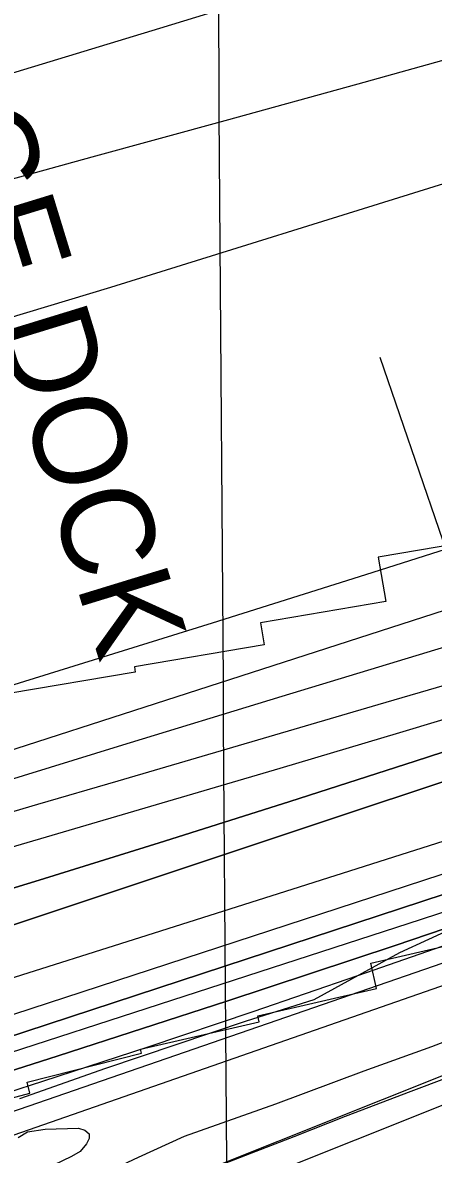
# Model space of a CAD drawing. Extents: x 3508733 to 3546731, y 546897 to 572481.
# Drawn here: x 3538993 to 3539438, y 562947 to 564174 of the extents above; entities that cross this region are included whole.
import ezdxf

# ---------------------------------------------------------------- set-up
doc = ezdxf.new("R2010")
doc.units = 0
for name, color, linetype in [('V-CHAN-NAID', 7, 'Continuous'), ('V-FLOD-BASE', 7, 'Continuous'), ('V-GRID-MAJR', 7, 'Continuous'), ('V-LEVE-TOET', 7, 'Continuous'), ('V-RIVR-EDGE', 7, 'Continuous'), ('V-RIVR-RANG', 7, 'Continuous'), ('V-RRAP-RVMT', 7, 'Continuous'), ('V-SITE-VEGE', 7, 'Continuous'), ('V-SURV-LINE', 7, 'Continuous'), ('V-TOPO-DPTH', 7, 'Continuous'), ('V-TOPO-MAJR', 7, 'Continuous'), ('V-TOPO-MINR', 7, 'Continuous'), ('V-TOPO-WATR', 7, 'Continuous')]:
    doc.layers.add(name, color=color, linetype=linetype)

msp = doc.modelspace()

# ---------------------------------------------------------------- linework, layer by layer
at = {"layer": 'V-FLOD-BASE'}
msp.add_lwpolyline([(3538906.275, 562815.526), (3539020.717, 562859.9940000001), (3539122.153, 562900.51), (3539191.392, 562929.776), (3539241.416, 562949.019), (3539287.33, 562966.941), (3539342.843, 562988.85), (3539414.107, 563016.05), (3539495.642, 563046.546), (3539550.4960000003, 563070.51), (3539626.5870000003, 563102.432), (3539697.86, 563130.314), (3539794.503, 563169.517), (3539874.69, 563201.394), (3539942.52, 563226.582), (3540007.591, 563249.069), (3540057.562, 563263.536), (3540169.862, 563299.157), (3540222.578, 563314.955)], dxfattribs=at)
at = {"layer": 'V-GRID-MAJR'}
msp.add_spline([(3539288.985, 552476.34), (3539245.802, 558535.316), (3539202.606, 564596.225), (3539159.409, 570657.151), (3539159.395, 570659.068)], degree=3, dxfattribs=at)
at = {"layer": 'V-LEVE-TOET'}
msp.add_lwpolyline([(3540236.597, 563367.892), (3540192.7800000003, 563354.725), (3540138.7, 563338.939), (3540066.819, 563317.89), (3540006.592, 563301.49), (3539955.2260000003, 563284.309), (3539903.1780000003, 563267.137), (3539857.952, 563249.89), (3539819.519, 563229.838), (3539784.544, 563213.843), (3539737.9020000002, 563191.836), (3539683.702, 563165.134), (3539613.796, 563137.238), (3539491.7660000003, 563085.35), (3539436.261, 563064.12), (3539362.957, 563037.627), (3539267.032, 563001.828), (3539168.386, 562966.742), (3539118.325, 562944.087), (3539066.1950000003, 562919.411), (3539029.839, 562902.066), (3538999.676, 562889.43), (3538948.949, 562868.149)], dxfattribs=at)
at = {"layer": 'V-RIVR-EDGE'}
msp.add_lwpolyline([(3538990.169979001, 563008.0727801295), (3539083.301681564, 563040.8604569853), (3539235.911374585, 563092.1111874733), (3539309.2086685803, 563115.3426829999), (3539401.784580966, 563166.1415331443), (3539527.396069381, 563224.062615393), (3539647.566056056, 563266.3886604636), (3539697.438879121, 563284.8754649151), (3539761.1443655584, 563313.5336179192), (3539823.028101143, 563333.791702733), (3539886.087247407, 563343.8413283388), (3539913.718432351, 563350.3765973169), (3540012.8548489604, 563383.7497528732), (3540042.2632519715, 563380.6754011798), (3540068.0979213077, 563389.0160923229), (3540093.9459504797, 563402.759690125), (3540129.391724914, 563413.4779222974), (3540149.8027056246, 563413.4274518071), (3540238.136277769, 563448.0279729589)], dxfattribs=at)
at = {"layer": 'V-RIVR-RANG'}
msp.add_line((3539626.8572, 563091.9344000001), (3539380.3509, 563810.8465999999), dxfattribs=at)
at = {"layer": 'V-RRAP-RVMT'}
for p, q in [((3539520.0020000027, 563618.7920000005), (3539378.3910000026, 563594.6220000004)), ((3539378.3910000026, 563594.6220000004), (3539386.5750000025, 563546.3620000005)), ((3539386.5750000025, 563546.3620000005), (3539250.7360000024, 563523.2740000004)), ((3539250.7360000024, 563523.2740000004), (3539254.8180000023, 563499.7140000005)), ((3539254.8180000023, 563499.7140000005), (3539114.2510000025, 563475.7500000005)), ((3539115.2330000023, 563470.0640000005), (3538978.391000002, 563446.7370000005)), ((3539114.2510000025, 563475.7500000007), (3539115.2330000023, 563470.0640000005)), ((3539370.2550000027, 563154.4780000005), (3539494.8500000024, 563183.3100000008)), ((3539376.4430000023, 563127.2250000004), (3539370.2550000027, 563154.4780000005)), ((3539247.853000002, 563097.4680000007), (3539376.4430000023, 563127.2250000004)), ((3539120.930000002, 563061.2580000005), (3539249.3760000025, 563091.0060000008)), ((3539249.3760000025, 563091.0060000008), (3539247.8530000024, 563097.4680000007)), ((3538998.042000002, 563025.6450000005), (3539122.030000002, 563056.9390000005)), ((3539122.030000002, 563056.9390000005), (3539120.930000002, 563061.2580000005)), ((3539001.1580000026, 563013.8070000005), (3538998.042000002, 563025.6450000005)), ((3538874.9220000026, 562980.3180000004), (3539001.1580000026, 563013.8070000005))]:
    msp.add_line(p, q, dxfattribs=at)
at = {"layer": 'V-SITE-VEGE'}
msp.add_lwpolyline([(3538988.2830000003, 562965.652), (3538998.5870000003, 562971.682), (3539017.727, 562974.885), (3539053.903, 562975.854), (3539060.705, 562973.732), (3539065.433, 562969.585), (3539065.382, 562964.811), (3539062.5870000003, 562958.697), (3539055.6750000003, 562950.583), (3539046.063, 562945.232), (3539026.853, 562935.889), (3538995.304, 562921.221), (3538949.367, 562901.253)], dxfattribs=at)
at = {"layer": 'V-SURV-LINE'}
for points in [[(3538035.4169478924, 562468.7191429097), (3539944.468774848, 563231.2975421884)], [(3539955.616285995, 563203.4455510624), (3538046.5646185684, 562440.8672155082)]]:
    msp.add_lwpolyline(points, dxfattribs=at)
at = {"layer": 'V-TOPO-DPTH'}
for points in [[(3538963.5066490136, 563132.9770696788), (3539128.2754019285, 563184.9971266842), (3539292.9906184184, 563237.1857036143), (3539457.62553027, 563289.6270604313), (3539622.206905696, 563342.236937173), (3540032.7063088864, 563473.8040053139), (3540063.6198306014, 563483.7371042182), (3540094.523525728, 563493.7006053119), (3540125.4124809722, 563503.7097096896), (3540156.291609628, 563513.7492162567), (3540252.324786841, 563545.0501683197), (3540331.2164356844, 563570.7528085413), (3540410.112486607, 563596.4419232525), (3540489.0151406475, 563622.1107496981), (3540567.9221967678, 563647.766050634), (3540873.294941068, 563747.0094470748), (3540893.880160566, 563753.6257091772), (3540914.49331991, 563760.1527288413), (3540935.148389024, 563766.5458848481), (3540955.8313979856, 563772.8497984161), (3541801.1821798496, 564027.5078627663)], [(3538963.5066490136, 563132.9770696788), (3539128.2754019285, 563184.9971266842), (3539292.9906184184, 563237.1857036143), (3539457.62553027, 563289.6270604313), (3539622.206905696, 563342.236937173), (3540032.7063088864, 563473.8040053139), (3540063.6198306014, 563483.7371042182), (3540094.523525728, 563493.7006053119), (3540125.4124809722, 563503.7097096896), (3540156.291609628, 563513.7492162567), (3540252.324786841, 563545.0501683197), (3540331.2164356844, 563570.7528085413), (3540410.112486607, 563596.4419232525), (3540489.0151406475, 563622.1107496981), (3540567.9221967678, 563647.766050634), (3540873.294941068, 563747.0094470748), (3540893.880160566, 563753.6257091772), (3540914.49331991, 563760.1527288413), (3540935.148389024, 563766.5458848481), (3540955.8313979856, 563772.8497984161), (3541801.1821798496, 564027.5078627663)], [(3541167.9972574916, 563914.2357765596), (3541075.713039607, 563886.6429756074), (3540970.0778805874, 563854.8391175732), (3540930.6494354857, 563843.0179900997), (3540891.2029321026, 563831.2576906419), (3540851.729341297, 563819.5886332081), (3540812.237692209, 563807.98040379), (3540436.4921261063, 563698.0050232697), (3540373.1704868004, 563679.2649429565), (3540309.925696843, 563660.2717283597), (3540246.7961809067, 563640.8988123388), (3540183.743514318, 563621.2727620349), (3540086.8071701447, 563590.7801549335), (3540072.2872936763, 563586.1887461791), (3540057.77671862, 563581.5682774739), (3540043.280095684, 563576.9042188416), (3540028.7927741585, 563572.2111002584), (3539418.31433084, 563373.4345312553), (3539282.7725442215, 563329.7833709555), (3539147.047697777, 563286.7156211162), (3539011.0482615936, 563244.522986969), (3538874.8657655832, 563202.9137632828)], [(3541167.9972574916, 563914.2357765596), (3541075.713039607, 563886.6429756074), (3540970.0778805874, 563854.8391175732), (3540930.6494354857, 563843.0179900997), (3540891.2029321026, 563831.2576906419), (3540851.729341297, 563819.5886332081), (3540812.237692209, 563807.98040379), (3540436.4921261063, 563698.0050232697), (3540373.1704868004, 563679.2649429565), (3540309.925696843, 563660.2717283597), (3540246.7961809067, 563640.8988123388), (3540183.743514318, 563621.2727620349), (3540086.8071701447, 563590.7801549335), (3540072.2872936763, 563586.1887461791), (3540057.77671862, 563581.5682774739), (3540043.280095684, 563576.9042188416), (3540028.7927741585, 563572.2111002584), (3539418.31433084, 563373.4345312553), (3539282.7725442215, 563329.7833709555), (3539147.047697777, 563286.7156211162), (3539011.0482615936, 563244.522986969), (3538874.8657655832, 563202.9137632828)], [(3538939.475530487, 562979.227252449), (3540066.515785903, 563368.5087954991), (3540101.601753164, 563380.6741869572), (3540136.6683103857, 563392.8950615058), (3540171.705752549, 563405.1991606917), (3540206.7237846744, 563417.5587429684), (3540286.561597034, 563445.8440577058), (3540361.56021537, 563472.1657976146), (3540436.6604758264, 563498.1914113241), (3540511.913199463, 563523.7728357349), (3540587.26756522, 563549.0581339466), (3540901.217387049, 563653.3736543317), (3540923.0247484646, 563660.4585625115), (3540944.8920202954, 563667.348821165), (3540966.849157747, 563673.9471055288), (3540988.8662056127, 563680.3507403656), (3541540.999713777, 563836.9559427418)], [(3541150.6174283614, 563808.585642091), (3540941.141902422, 563744.7819368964), (3540931.338362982, 563741.7280360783), (3540921.56177861, 563738.5918968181), (3540911.8256268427, 563735.3323998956), (3540902.1164301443, 563731.9906645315), (3540443.415730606, 563570.8632718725), (3540388.0953986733, 563551.2933262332), (3540332.833645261, 563531.5604708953), (3540277.6597596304, 563511.5832510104), (3540222.5444525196, 563491.4431214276), (3540122.9414786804, 563454.7963660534), (3540117.666570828, 563452.8714619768), (3540112.3849653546, 563450.9652708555), (3540107.093313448, 563449.0871491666), (3540101.7949639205, 563447.2277404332), (3540011.2498341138, 563415.7214623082), (3539960.628747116, 563398.2564652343), (3539909.947465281, 563380.9694768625), (3539859.1758911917, 563363.9495015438), (3539808.3441222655, 563347.1075349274), (3538662.074006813, 562970.6618021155)], [(3538662.074006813, 562970.6618021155), (3539808.3441222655, 563347.1075349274), (3539859.1758911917, 563363.9495015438), (3539909.947465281, 563380.9694768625), (3539960.628747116, 563398.2564652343), (3540011.2498341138, 563415.7214623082), (3540101.7949639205, 563447.2277404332), (3540107.093313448, 563449.0871491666), (3540112.3849653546, 563450.9652708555), (3540117.666570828, 563452.8714619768), (3540122.9414786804, 563454.7963660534), (3540222.5444525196, 563491.4431214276), (3540277.6597596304, 563511.5832510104), (3540332.833645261, 563531.5604708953), (3540388.0953986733, 563551.2933262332), (3540443.415730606, 563570.8632718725), (3540902.1164301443, 563731.9906645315), (3540911.8256268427, 563735.3323998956), (3540921.56177861, 563738.5918968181), (3540931.338362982, 563741.7280360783), (3540941.141902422, 563744.7819368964), (3541150.6174283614, 563808.585642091)], [(3540788.6266014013, 563672.8108916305), (3540159.978440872, 563438.7676309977), (3540141.571564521, 563431.9780883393), (3540123.137854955, 563425.2629028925), (3540104.6638955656, 563418.659253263), (3540086.1631029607, 563412.1299608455), (3539760.054984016, 563298.1470997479), (3539578.505501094, 563235.5012803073), (3539396.632363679, 563173.8224696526), (3539214.2737445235, 563113.5941721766), (3539031.591470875, 563054.3328834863), (3538704.1744754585, 562949.5596068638)], [(3540788.6266014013, 563672.8108916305), (3540159.978440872, 563438.7676309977), (3540141.571564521, 563431.9780883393), (3540123.137854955, 563425.2629028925), (3540104.6638955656, 563418.659253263), (3540086.1631029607, 563412.1299608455), (3539760.054984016, 563298.1470997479), (3539578.505501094, 563235.5012803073), (3539396.632363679, 563173.8224696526), (3539214.2737445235, 563113.5941721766), (3539031.591470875, 563054.3328834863), (3538704.1744754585, 562949.5596068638)], [(3540248.09226859, 563608.6029390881), (3540219.213814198, 563600.6873628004), (3540190.3423640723, 563592.7462770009), (3540161.4755834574, 563584.7881848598), (3540121.8999862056, 563573.8590373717), (3540112.838429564, 563571.3055667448), (3540103.795432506, 563568.6891820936), (3540094.7802748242, 563565.9784264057), (3540085.783676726, 563563.2047566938), (3540071.9783814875, 563558.8694217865), (3540067.82419162, 563557.5449023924), (3540065.7517882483, 563556.8681472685), (3540063.6817306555, 563556.1841444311), (3538720.906198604, 563108.5882406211)], [(3538720.906198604, 563108.5882406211), (3540063.6817306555, 563556.1841444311), (3540065.7517882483, 563556.8681472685), (3540067.82419162, 563557.5449023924), (3540071.9783814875, 563558.8694217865), (3540085.783676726, 563563.2047566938), (3540094.7802748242, 563565.9784264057), (3540103.795432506, 563568.6891820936), (3540112.838429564, 563571.3055667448), (3540121.8999862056, 563573.8590373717), (3540161.4755834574, 563584.7881848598), (3540190.3423640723, 563592.7462770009), (3540219.213814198, 563600.6873628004), (3540248.09226859, 563608.6029390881)]]:
    msp.add_lwpolyline(points, dxfattribs=at)
at = {"layer": 'V-TOPO-MAJR'}
msp.add_lwpolyline([(3538598.334211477, 563168.0223843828), (3539272.2983081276, 563365.9129535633), (3539401.9522994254, 563404.4631689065), (3539531.4262419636, 563443.6017469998), (3539660.6301113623, 563483.6228692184), (3539789.6539320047, 563524.232354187), (3539992.909255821, 563588.9687514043), (3540020.170756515, 563597.6501225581), (3540047.4327813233, 563606.3298472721), (3540074.695592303, 563615.0071023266), (3540101.9589273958, 563623.6827109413), (3540361.941620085, 563706.4001969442), (3540448.0615899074, 563733.6172207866), (3540534.250763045, 563760.6117818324), (3540620.5437411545, 563787.2726486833), (3540706.9059225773, 563813.7110527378), (3540836.355776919, 563853.0663088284), (3540858.0396402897, 563859.6774845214), (3540879.7164434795, 563866.3116634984), (3540901.3826563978, 563872.9803474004), (3540923.0418091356, 563879.6720345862), (3541419.791377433, 564033.5782341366)], dxfattribs=at)
at = {"layer": 'V-TOPO-MINR'}
for points in [[(3541196.344674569, 564870.1350863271), (3541100.034355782, 564840.1864014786), (3541003.9737944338, 564809.4160667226), (3540624.434651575, 564685.1631530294), (3540618.5733320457, 564683.2156584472), (3540612.723802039, 564681.2338633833), (3540606.8919563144, 564679.2006175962), (3540601.071900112, 564677.1330713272), (3540453.4629726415, 564623.9623666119), (3540373.910333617, 564595.1126041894), (3540294.441740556, 564566.034673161), (3540215.0992164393, 564536.6144892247), (3540135.8407382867, 564506.9661366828), (3539762.737995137, 564366.4816337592), (3539748.41026814, 564361.1984119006), (3539734.036460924, 564356.0465777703), (3539719.5935333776, 564351.091825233), (3539705.104525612, 564346.2684604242), (3539537.032120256, 564291.5915003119), (3539438.3798975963, 564259.8222576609), (3539339.604435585, 564228.4450078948), (3539240.644114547, 564197.6557474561), (3539141.560554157, 564167.2584799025), (3538326.1391408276, 563919.7506723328)], [(3541138.762297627, 564639.4980910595), (3541021.1644923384, 564607.5503798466), (3540903.6767875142, 564575.1931735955), (3540699.630198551, 564518.4235171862), (3540684.27736609, 564514.0476562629), (3540668.963182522, 564509.5433862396), (3540653.706972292, 564504.8465025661), (3540638.4894109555, 564500.0212097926), (3540169.848411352, 564348.1648561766), (3540106.3046099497, 564327.6598006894), (3540042.7278374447, 564307.2579217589), (3539979.101608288, 564287.010807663), (3539915.442408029, 564266.8668701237), (3539855.17230943, 564247.8760004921), (3539821.5708842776, 564237.4824530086), (3539787.8994163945, 564227.3256071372), (3539754.1228844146, 564217.5238136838), (3539720.276309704, 564207.9587218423), (3539500.14703356, 564146.999381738), (3539356.1662939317, 564107.1938545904), (3539212.1629125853, 564067.4705446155), (3539068.1255686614, 564027.8705603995), (3538924.0655830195, 563988.3527933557)], [(3538866.5001805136, 563420.2661944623), (3539032.792952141, 563471.571881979), (3539198.9510451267, 563523.3071779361), (3539364.9071201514, 563575.6868865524), (3539530.7285165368, 563628.496203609), (3539943.2169595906, 563760.7439300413), (3539960.7131688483, 563766.3248300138), (3539978.220275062, 563771.8711557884), (3539995.743726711, 563777.3656202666), (3540013.278075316, 563782.8255105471), (3540126.222226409, 563817.8110112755), (3540200.2029100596, 563840.8453522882), (3540274.1383767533, 563864.0231992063), (3540348.006018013, 563887.4163049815), (3540421.828442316, 563910.9529166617), (3540762.9417736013, 564020.2567428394), (3540792.9248450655, 564029.9747458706), (3540822.863640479, 564039.8258128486), (3540852.736021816, 564049.8764757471), (3540882.564127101, 564060.0602025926), (3541288.8808910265, 564200.2980764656)], [(3540030.5942848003, 564174.2886602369), (3539983.487120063, 564162.1607821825), (3539958.286364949, 564155.4899496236), (3539933.149615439, 564148.5919341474), (3539908.108874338, 564141.3531442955), (3539883.1321388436, 564133.8871715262), (3539845.1866702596, 564122.263304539), (3539839.2319857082, 564120.4346228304), (3539833.27902374, 564118.6003645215), (3539827.328645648, 564116.757741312), (3539821.3799901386, 564114.9095415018), (3539088.2551846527, 563886.5684650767), (3538974.6855254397, 563852.2481152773)], [(3538919.9918939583, 563335.2176163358), (3539097.1373364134, 563389.8056546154), (3539274.378612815, 563444.0792345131), (3539451.763640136, 563497.8811268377), (3539629.2445014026, 563551.3685607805), (3539949.4918943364, 563647.4171032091), (3539985.3649037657, 563658.2151551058), (3540021.223436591, 563669.0608982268), (3540057.06025451, 563679.978178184), (3540092.8825958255, 563690.943149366), (3540119.964064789, 563699.2621623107), (3540169.270025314, 563714.5678721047), (3540218.514313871, 563730.0675173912), (3540267.6660944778, 563745.858065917), (3540316.756203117, 563761.8425499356), (3540790.651717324, 563917.7012269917), (3540823.2395787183, 563928.4619393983), (3540855.8102408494, 563939.2742570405), (3540888.355104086, 563950.1639825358), (3540920.88276806, 563961.1053132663), (3541480.9297846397, 564150.2297327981)], [(3538963.5066490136, 563132.9770696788), (3539128.2754019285, 563184.9971266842), (3539292.9906184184, 563237.1857036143), (3539457.62553027, 563289.6270604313), (3539622.206905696, 563342.236937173), (3540032.7063088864, 563473.8040053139), (3540063.6198306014, 563483.7371042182), (3540094.523525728, 563493.7006053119), (3540125.4124809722, 563503.7097096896), (3540156.291609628, 563513.7492162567), (3540252.324786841, 563545.0501683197), (3540331.2164356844, 563570.7528085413), (3540410.112486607, 563596.4419232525), (3540489.0151406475, 563622.1107496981), (3540567.9221967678, 563647.766050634), (3540873.294941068, 563747.0094470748), (3540893.880160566, 563753.6257091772), (3540914.49331991, 563760.1527288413), (3540935.148389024, 563766.5458848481), (3540955.8313979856, 563772.8497984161), (3541801.1821798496, 564027.5078627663)], [(3538874.8657655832, 563202.9137632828), (3539011.0482615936, 563244.522986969), (3539147.047697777, 563286.7156211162), (3539282.7725442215, 563329.7833709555), (3539418.31433084, 563373.4345312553), (3540028.7927741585, 563572.2111002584), (3540043.280095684, 563576.9042188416), (3540057.77671862, 563581.5682774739), (3540072.2872936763, 563586.1887461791), (3540086.8071701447, 563590.7801549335), (3540183.743514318, 563621.2727620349), (3540246.7961809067, 563640.8988123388), (3540309.925696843, 563660.2717283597), (3540373.1704868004, 563679.2649429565), (3540436.4921261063, 563698.0050232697), (3540812.237692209, 563807.98040379), (3540851.729341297, 563819.5886332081), (3540891.2029321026, 563831.2576906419), (3540930.6494354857, 563843.0179900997), (3540970.0778805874, 563854.8391175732), (3541075.713039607, 563886.6429756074), (3541167.9972574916, 563914.2357765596)], [(3538946.714877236, 563087.3381035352), (3540073.977847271, 563455.9171991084), (3540089.9417545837, 563461.1973768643), (3540105.8810106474, 563466.5501369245), (3540121.7832898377, 563472.0117704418), (3540137.660917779, 563477.5459862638), (3540153.5251340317, 563483.1200908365), (3540169.396121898, 563488.674790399), (3540185.277267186, 563494.2003824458), (3540201.1651840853, 563499.7065694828), (3540890.4293547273, 563737.8734993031), (3540904.5433890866, 563742.6636794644), (3540918.69122497, 563747.3498992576), (3540932.889763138, 563751.8801784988), (3540947.12210283, 563756.3064973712), (3541460.01141455, 563912.7279842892)], [(3538567.8539011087, 563252.1086057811), (3539531.8539125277, 563563.441349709), (3539610.254466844, 563588.668915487), (3539688.6907382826, 563613.7845239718), (3539767.1805854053, 563638.7321965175), (3539845.7061496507, 563663.5679117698), (3539933.2784612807, 563691.1618358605), (3539968.0492937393, 563702.10183461), (3540002.82630739, 563713.0221192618), (3540037.61259283, 563723.9128327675), (3540072.405059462, 563734.783832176), (3540474.0829122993, 563860.1017562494)], [(3538922.8625525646, 563301.1778034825), (3539009.772585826, 563326.8071305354), (3539096.712543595, 563352.3353080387), (3539378.5260150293, 563434.8169907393), (3539458.777623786, 563458.3167711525), (3539539.025059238, 563481.8307869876), (3539619.266234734, 563505.3661559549), (3539699.503236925, 563528.9157603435), (3539771.0328746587, 563549.9200857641), (3539815.4599376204, 563563.1159106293), (3539859.831018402, 563576.4953279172), (3539904.1181259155, 563590.15013384), (3539948.3492512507, 563603.988532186), (3540022.3950760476, 563627.4076876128), (3540029.5595342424, 563629.6797438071), (3540036.721639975, 563631.9591718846), (3540043.8802170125, 563634.2496577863), (3540051.0364415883, 563636.5475155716), (3540737.584330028, 563857.5824009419)], [(3538939.475530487, 562979.227252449), (3540066.515785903, 563368.5087954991), (3540101.601753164, 563380.6741869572), (3540136.6683103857, 563392.8950615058), (3540171.705752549, 563405.1991606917), (3540206.7237846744, 563417.5587429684), (3540286.561597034, 563445.8440577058), (3540361.56021537, 563472.1657976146), (3540436.6604758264, 563498.1914113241), (3540511.913199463, 563523.7728357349), (3540587.26756522, 563549.0581339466), (3540901.217387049, 563653.3736543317), (3540923.0247484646, 563660.4585625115), (3540944.8920202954, 563667.348821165), (3540966.849157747, 563673.9471055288), (3540988.8662056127, 563680.3507403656), (3541540.999713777, 563836.9559427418)], [(3538662.074006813, 562970.6618021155), (3539808.3441222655, 563347.1075349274), (3539859.1758911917, 563363.9495015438), (3539909.947465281, 563380.9694768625), (3539960.628747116, 563398.2564652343), (3540011.2498341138, 563415.7214623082), (3540101.7949639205, 563447.2277404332), (3540107.093313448, 563449.0871491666), (3540112.3849653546, 563450.9652708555), (3540117.666570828, 563452.8714619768), (3540122.9414786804, 563454.7963660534), (3540222.5444525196, 563491.4431214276), (3540277.6597596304, 563511.5832510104), (3540332.833645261, 563531.5604708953), (3540388.0953986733, 563551.2933262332), (3540443.415730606, 563570.8632718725), (3540902.1164301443, 563731.9906645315), (3540911.8256268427, 563735.3323998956), (3540921.56177861, 563738.5918968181), (3540931.338362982, 563741.7280360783), (3540941.141902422, 563744.7819368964), (3541150.6174283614, 563808.585642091)], [(3538681.540288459, 562960.9511706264), (3539425.4166877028, 563202.2045066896), (3539541.2548865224, 563240.1944926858), (3539656.9226304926, 563278.691065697), (3539772.3346921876, 563317.9475192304), (3539887.576299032, 563357.7105597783), (3540093.9749846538, 563429.6868972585), (3540105.8772231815, 563433.8756116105), (3540117.763234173, 563438.1094748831), (3540129.6249038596, 563442.411061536), (3540141.4703460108, 563446.7577971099), (3540427.7532737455, 563552.7378751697), (3540510.247089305, 563583.0581656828), (3540592.8337115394, 563613.1216492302), (3540675.5595437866, 563642.7999223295), (3540758.3781827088, 563672.221388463), (3540912.841935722, 563726.6898830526), (3540918.510820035, 563728.6463036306), (3540924.1963819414, 563730.5518342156), (3540929.9069602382, 563732.3810298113), (3540935.6342161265, 563734.1593354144), (3541054.092619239, 563770.0722951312), (3541119.140544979, 563789.4946872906), (3541184.293726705, 563808.5515259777)], [(3538901.1133803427, 562990.0945696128), (3539015.2885640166, 563026.6652812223), (3539129.2411121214, 563063.9071430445), (3539242.8597068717, 563102.155730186), (3539356.255666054, 563141.0754675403), (3540077.176618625, 563392.0802150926), (3540103.2656977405, 563401.2322740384), (3540129.325754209, 563410.4656404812), (3540155.3422767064, 563419.8209681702), (3540181.3297765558, 563429.2576033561), (3540617.512126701, 563588.8022591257), (3540670.112589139, 563607.842690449), (3540722.796242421, 563626.6475656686), (3540775.604681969, 563645.0991067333), (3540828.496312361, 563663.3150916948), (3540859.555486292, 563673.8956979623), (3540897.0792251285, 563686.3237111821), (3540934.7352699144, 563698.3240327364), (3540972.5897736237, 563709.6828167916), (3541010.5765832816, 563720.6139091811), (3541301.8318740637, 563801.7524348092)], [(3538705.097963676, 562871.3036673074), (3539628.450967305, 563193.3886994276), (3539714.5074967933, 563223.4010944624), (3539800.566487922, 563253.4064278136), (3539886.629171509, 563283.4011686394), (3539972.6943167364, 563313.3888477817), (3540140.392669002, 563371.8084128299), (3540142.6107867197, 563372.5801414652), (3540147.0484333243, 563374.1195307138), (3540149.267962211, 563374.887191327), (3540169.8309766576, 563381.9902046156), (3540182.340068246, 563386.2856041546), (3540194.8594969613, 563390.5504766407), (3540207.394431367, 563394.7695585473), (3540219.939702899, 563398.9581134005), (3540935.132565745, 563636.2913118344), (3540944.142813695, 563639.2228061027), (3540953.175002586, 563642.0835905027), (3540962.240102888, 563644.8383101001), (3540971.327144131, 563647.5223198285), (3541111.7490869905, 563688.1050067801), (3541191.142501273, 563710.7413697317)], [(3538720.906198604, 563108.5882406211), (3540063.6817306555, 563556.1841444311), (3540065.7517882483, 563556.8681472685), (3540067.82419162, 563557.5449023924), (3540071.9783814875, 563558.8694217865), (3540085.783676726, 563563.2047566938), (3540094.7802748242, 563565.9784264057), (3540103.795432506, 563568.6891820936), (3540112.838429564, 563571.3055667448), (3540121.8999862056, 563573.8590373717), (3540161.4755834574, 563584.7881848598), (3540190.3423640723, 563592.7462770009), (3540219.213814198, 563600.6873628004), (3540248.09226859, 563608.6029390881)]]:
    msp.add_lwpolyline(points, dxfattribs=at)
at = {"layer": 'V-TOPO-WATR'}
msp.add_lwpolyline([(3538704.1744754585, 562949.5596068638), (3539031.591470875, 563054.3328834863), (3539214.2737445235, 563113.5941721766), (3539396.632363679, 563173.8224696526), (3539578.505501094, 563235.5012803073), (3539760.054984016, 563298.1470997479), (3540086.1631029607, 563412.1299608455), (3540104.6638955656, 563418.659253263), (3540123.137854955, 563425.2629028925), (3540141.571564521, 563431.9780883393), (3540159.978440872, 563438.7676309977), (3540788.6266014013, 563672.8108916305)], dxfattribs=at)

# ---------------------------------------------------------------- texts
at = {"layer": 'V-CHAN-NAID'}
msp.add_text('DUPONT BARGE DOCK ', height=100.000002, rotation=287.04393393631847, dxfattribs=at).set_placement((3538639.521847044, 564906.707969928))

doc.saveas('drawing.dxf')
